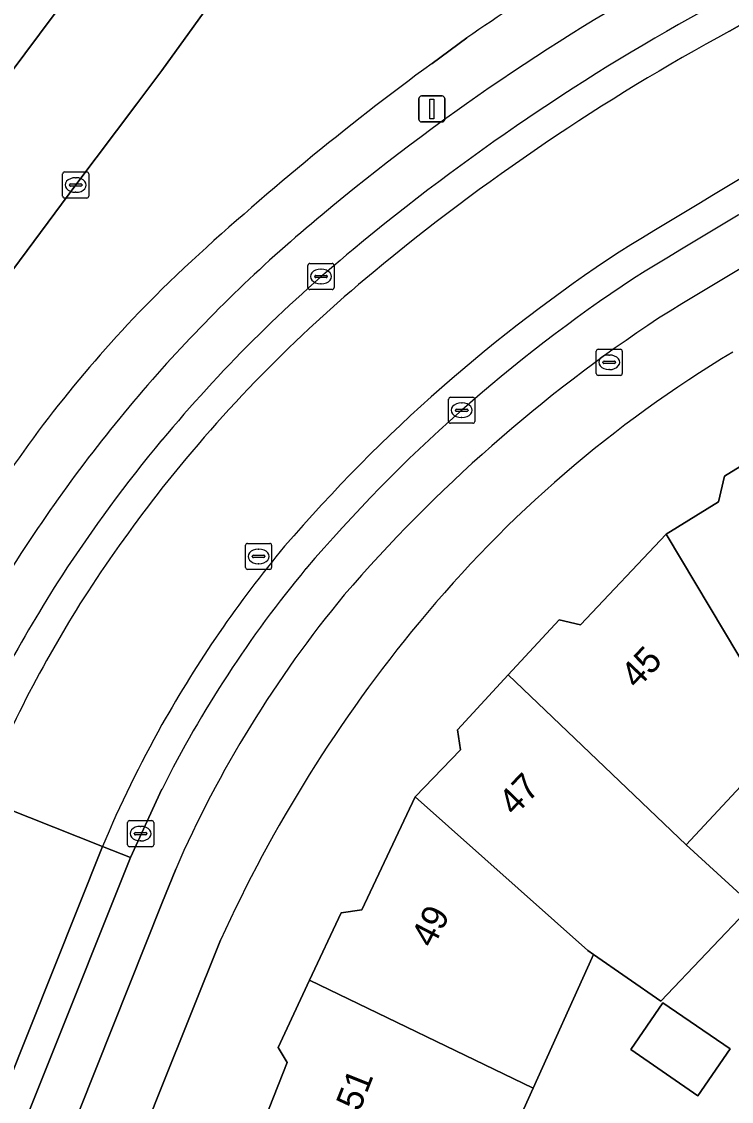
# Model space of a CAD drawing. Extents: x 160023 to 161302, y 384750 to 385707.
# Drawn here: x 160494.61 to 160521.85, y 385159.78 to 385201.2 of the extents above; entities that cross this region are included whole.
import ezdxf

# ---------------------------------------------------------------- set-up
doc = ezdxf.new("R2010")
doc.units = 0
for name, color, linetype in [('IMGEO_Brandkraan', 7, 'Continuous'), ('IMGEO_Erf', 7, 'Continuous'), ('IMGEO_Groenvoorziening', 7, 'Continuous'), ('IMGEO_Kolk', 7, 'Continuous'), ('IMGEO_Lichtmast', 7, 'Continuous'), ('IMGEO_Pand', 7, 'Continuous'), ('IMGEO_Pand_nummerreeks', 7, 'Continuous'), ('IMGEO_Parkeervlak_open', 7, 'Continuous'), ('IMGEO_Rijbaan_lokaal_open', 7, 'Continuous'), ('IMGEO_Rioolput', 7, 'Continuous'), ('IMGEO_Voetpad_open', 7, 'Continuous')]:
    doc.layers.add(name, color=color, linetype=linetype)

msp = doc.modelspace()

# ---------------------------------------------------------------- linework, layer by layer
at = {"layer": 'IMGEO_Brandkraan'}
for p, q in [((160516.661, 385187.703), (160516.661, 385188.555)), ((160516.736, 385188.629), (160517.588, 385188.629)), ((160517.662, 385188.555), (160517.662, 385187.703)), ((160516.92, 385188.123), (160516.92, 385188.135)), ((160517.358, 385188.086), (160516.96, 385188.086)), ((160516.963, 385188.172), (160517.361, 385188.172)), ((160517.149, 385188.409), (160517.174, 385188.409)), ((160517.404, 385188.135), (160517.404, 385188.123)), ((160517.588, 385187.629), (160516.736, 385187.629)), ((160517.172, 385187.849), (160517.147, 385187.849))]:
    msp.add_line(p, q, dxfattribs=at)
for points in [[(160516.661, 385187.703), (160516.661, 385188.555)], [(160516.736, 385188.629), (160517.588, 385188.629)], [(160517.662, 385188.555), (160517.662, 385187.703)], [(160517.588, 385187.629), (160516.736, 385187.629)]]:
    msp.add_lwpolyline(points, dxfattribs=at)
for centre, radius, start, end in [((160516.738, 385188.553), 0.0765, 91.552, 178.448), ((160516.738, 385188.553), 0.0765, 91.552, 178.448), ((160517.586, 385188.553), 0.0765, 1.552, 88.448), ((160517.586, 385188.553), 0.0765, 1.552, 88.448), ((160516.96, 385188.132), 0.0403, 85.8775, 175.7526), ((160516.957, 385188.122), 0.0366, 178.938, 274.7102), ((160517.361, 385188.129), 0.043, 264.8664, 352.4533), ((160517.365, 385188.134), 0.0386, 1.7309, 96.639), ((160516.738, 385187.705), 0.0765, 181.552, 268.448), ((160516.738, 385187.705), 0.0765, 181.552, 268.448), ((160517.586, 385187.705), 0.0765, 271.552, 358.448), ((160517.586, 385187.705), 0.0765, 271.552, 358.448)]:
    msp.add_arc(centre, radius, start, end, dxfattribs=at)
for centre, major_axis, ratio, start_param, end_param in [((160517.148, 385188.129), (-0.387, 0.002), 0.722429, 4.712389, 7.853982), ((160517.173, 385188.129), (-0.39, 0.002), 0.717154, 1.570796, 4.712389)]:
    msp.add_ellipse(centre, major_axis=major_axis, ratio=ratio, start_param=start_param, end_param=end_param, dxfattribs=at)
at = {"layer": 'IMGEO_Erf'}
for points in [[(160511.339, 385174.03), (160513.289, 385176.138), (160515.24, 385178.247), (160516.055, 385178.055), (160519.34, 385181.539), (160521.355, 385182.784), (160521.585, 385183.757), (160523.888, 385185.179), (160526.189, 385186.6), (160527.129, 385186.378), (160529.188, 385187.65), (160531.245, 385188.92), (160531.139, 385189.646), (160533.523, 385191.119), (160535.903, 385192.589), (160537.034, 385192.321), (160539.023, 385193.549), (160536.608, 385196.172)], [(160495.039, 385136.992), (160495.971, 385139.339), (160495.562, 385140), (160496.614, 385142.649), (160497.667, 385145.299), (160498.366, 385145.402), (160499.262, 385147.658), (160500, 385149.517), (160500.159, 385149.917), (160500, 385150.175), (160499.721, 385150.627), (160500, 385151.33), (160500.779, 385153.292), (160501.838, 385155.958), (160502.748, 385156.091), (160503.586, 385158.201), (160504.808, 385161.28), (160504.454, 385161.852), (160505.661, 385164.432), (160506.869, 385167.015), (160507.672, 385167.133), (160509.713, 385171.464), (160511.451, 385173.262), (160511.339, 385174.03)], [(160523.951, 385173.735), (160520.107, 385169.627), (160522.641, 385167.313), (160519.138, 385163.626), (160516.558, 385165.42), (160516.506, 385165.304), (160514.247, 385160.297), (160511.971, 385155.254), (160511.714, 385155.315), (160511.583, 385154.984), (160509.515, 385149.778), (160507.377, 385144.394), (160505.298, 385139.156), (160503.158, 385133.768)], [(160502.249, 385165.968), (160500, 385160.352), (160491.275, 385138.495)]]:
    msp.add_lwpolyline(points, dxfattribs=at)
msp.add_lwpolyline([(160521.796, 385161.794), (160520.56, 385160.002), (160517.984, 385161.777), (160519.219, 385163.57)], close=True, dxfattribs=at)
for centre, radius, start, end in [((160545.856, 385148.537), 46.607, 120.9274, 140.5514), ((160551.61, 385143.579), 54.201, 140.369, 155.6024)]:
    msp.add_arc(centre, radius, start, end, dxfattribs=at)
at = {"layer": 'IMGEO_Groenvoorziening'}
for points in [[(160525.493, 385213.446), (160516.161, 385220.359), (160515.782, 385220.64), (160514.031, 385218.275), (160503.68, 385204.434), (160500, 385199.324), (160499.031, 385198.037), (160496.692, 385194.932), (160483.238, 385176.808)], [(160510.362, 385199.593), (160511.702, 385200.57)], [(160500, 385190.931), (160500.857, 385191.756)]]:
    msp.add_lwpolyline(points, dxfattribs=at)
for centre, radius, start, end in [((160547.663, 385149.143), 62.753, 116.77697, 124.96409), ((160573.779, 385112.995), 107.335, 126.21622, 132.79586), ((160533.712, 385156.749), 48.009, 134.6037, 146.6079)]:
    msp.add_arc(centre, radius, start, end, dxfattribs=at)
at = {"layer": 'IMGEO_Kolk'}
for p, q in [((160496.189, 385194.502), (160496.189, 385195.354)), ((160496.264, 385195.428), (160497.116, 385195.428)), ((160496.677, 385195.208), (160496.702, 385195.208)), ((160497.19, 385195.354), (160497.19, 385194.502)), ((160496.448, 385194.922), (160496.448, 385194.934)), ((160496.886, 385194.885), (160496.488, 385194.885)), ((160496.491, 385194.971), (160496.889, 385194.971)), ((160496.7, 385194.648), (160496.675, 385194.648)), ((160496.932, 385194.934), (160496.932, 385194.922)), ((160497.116, 385194.428), (160496.264, 385194.428)), ((160505.601, 385190.993), (160505.601, 385191.845)), ((160505.676, 385191.919), (160506.528, 385191.919)), ((160506.602, 385191.845), (160506.602, 385190.993)), ((160505.86, 385191.413), (160505.86, 385191.425)), ((160506.298, 385191.376), (160505.9, 385191.376)), ((160505.903, 385191.462), (160506.301, 385191.462)), ((160506.089, 385191.699), (160506.114, 385191.699)), ((160506.344, 385191.425), (160506.344, 385191.413)), ((160506.528, 385190.919), (160505.676, 385190.919)), ((160506.112, 385191.139), (160506.087, 385191.139)), ((160511.075, 385186.791), (160511.927, 385186.791)), ((160511, 385185.865), (160511, 385186.717)), ((160511.488, 385186.571), (160511.513, 385186.571)), ((160512.001, 385186.717), (160512.001, 385185.865)), ((160511.259, 385186.285), (160511.259, 385186.297)), ((160511.697, 385186.248), (160511.299, 385186.248)), ((160511.302, 385186.334), (160511.7, 385186.334)), ((160511.511, 385186.011), (160511.486, 385186.011)), ((160511.743, 385186.297), (160511.743, 385186.285)), ((160511.927, 385185.791), (160511.075, 385185.791)), ((160498.68, 385169.627), (160498.68, 385170.479)), ((160498.755, 385170.553), (160499.607, 385170.553)), ((160499.168, 385170.333), (160499.193, 385170.333)), ((160499.681, 385170.479), (160499.681, 385169.627)), ((160498.939, 385170.047), (160498.939, 385170.059)), ((160499.377, 385170.01), (160498.979, 385170.01)), ((160498.982, 385170.096), (160499.38, 385170.096)), ((160499.423, 385170.059), (160499.423, 385170.047)), ((160499.607, 385169.553), (160498.755, 385169.553)), ((160499.191, 385169.773), (160499.166, 385169.773))]:
    msp.add_line(p, q, dxfattribs=at)
for points in [[(160496.189, 385194.502), (160496.189, 385195.354)], [(160496.264, 385195.428), (160497.116, 385195.428)], [(160497.19, 385195.354), (160497.19, 385194.502)], [(160497.116, 385194.428), (160496.264, 385194.428)], [(160505.601, 385190.993), (160505.601, 385191.845)], [(160505.676, 385191.919), (160506.528, 385191.919)], [(160506.602, 385191.845), (160506.602, 385190.993)], [(160506.528, 385190.919), (160505.676, 385190.919)], [(160511.075, 385186.791), (160511.927, 385186.791)], [(160511, 385185.865), (160511, 385186.717)], [(160512.001, 385186.717), (160512.001, 385185.865)], [(160511.927, 385185.791), (160511.075, 385185.791)], [(160498.68, 385169.627), (160498.68, 385170.479)], [(160498.755, 385170.553), (160499.607, 385170.553)], [(160499.681, 385170.479), (160499.681, 385169.627)], [(160499.607, 385169.553), (160498.755, 385169.553)]]:
    msp.add_lwpolyline(points, dxfattribs=at)
for centre, radius, start, end in [((160496.266, 385195.352), 0.0765, 91.552, 178.448), ((160496.266, 385195.352), 0.0765, 91.552, 178.448), ((160497.114, 385195.352), 0.0765, 1.552, 88.448), ((160497.114, 385195.352), 0.0765, 1.552, 88.448), ((160496.488, 385194.931), 0.0403, 85.8775, 175.7526), ((160496.485, 385194.921), 0.0366, 178.938, 274.7102), ((160496.889, 385194.928), 0.043, 264.8664, 352.4533), ((160496.893, 385194.933), 0.0386, 1.7309, 96.639), ((160496.266, 385194.504), 0.0765, 181.552, 268.448), ((160496.266, 385194.504), 0.0765, 181.552, 268.448), ((160497.114, 385194.504), 0.0765, 271.552, 358.448), ((160497.114, 385194.504), 0.0765, 271.552, 358.448), ((160505.678, 385191.843), 0.0765, 91.552, 178.448), ((160505.678, 385191.843), 0.0765, 91.552, 178.448), ((160506.526, 385191.843), 0.0765, 1.552, 88.448), ((160506.526, 385191.843), 0.0765, 1.552, 88.448), ((160505.9, 385191.422), 0.0403, 85.8775, 175.7526), ((160505.897, 385191.412), 0.0366, 178.938, 274.7102), ((160506.301, 385191.419), 0.043, 264.8664, 352.4533), ((160506.305, 385191.424), 0.0386, 1.7309, 96.639), ((160505.678, 385190.995), 0.0765, 181.552, 268.448), ((160505.678, 385190.995), 0.0765, 181.552, 268.448), ((160506.526, 385190.995), 0.0765, 271.552, 358.448), ((160506.526, 385190.995), 0.0765, 271.552, 358.448), ((160511.077, 385186.715), 0.0765, 91.552, 178.448), ((160511.077, 385186.715), 0.0765, 91.552, 178.448), ((160511.925, 385186.715), 0.0765, 1.552, 88.448), ((160511.925, 385186.715), 0.0765, 1.552, 88.448), ((160511.299, 385186.294), 0.0403, 85.8775, 175.7526), ((160511.296, 385186.284), 0.0366, 178.938, 274.7102), ((160511.7, 385186.291), 0.043, 264.8664, 352.4533), ((160511.704, 385186.296), 0.0386, 1.7309, 96.639), ((160511.077, 385185.867), 0.0765, 181.552, 268.448), ((160511.077, 385185.867), 0.0765, 181.552, 268.448), ((160511.925, 385185.867), 0.0765, 271.552, 358.448), ((160511.925, 385185.867), 0.0765, 271.552, 358.448), ((160498.757, 385170.477), 0.0765, 91.552, 178.448), ((160498.757, 385170.477), 0.0765, 91.552, 178.448), ((160499.605, 385170.477), 0.0765, 1.552, 88.448), ((160499.605, 385170.477), 0.0765, 1.552, 88.448), ((160498.979, 385170.056), 0.0403, 85.8775, 175.7526), ((160498.976, 385170.046), 0.0366, 178.938, 274.7102), ((160499.38, 385170.053), 0.043, 264.8664, 352.4533), ((160499.384, 385170.058), 0.0386, 1.7309, 96.639), ((160498.757, 385169.629), 0.0765, 181.552, 268.448), ((160498.757, 385169.629), 0.0765, 181.552, 268.448), ((160499.605, 385169.629), 0.0765, 271.552, 358.448), ((160499.605, 385169.629), 0.0765, 271.552, 358.448)]:
    msp.add_arc(centre, radius, start, end, dxfattribs=at)
for centre, major_axis, ratio, start_param, end_param in [((160496.676, 385194.928), (-0.387, 0.002), 0.722429, 4.712389, 7.853982), ((160496.701, 385194.928), (-0.39, 0.002), 0.717154, 1.570796, 4.712389), ((160506.088, 385191.419), (-0.387, 0.002), 0.722429, 4.712389, 7.853982), ((160506.113, 385191.419), (-0.39, 0.002), 0.717154, 1.570796, 4.712389), ((160511.487, 385186.291), (-0.387, 0.002), 0.722429, 4.712389, 7.853982), ((160511.512, 385186.291), (-0.39, 0.002), 0.717154, 1.570796, 4.712389), ((160499.167, 385170.053), (-0.387, 0.002), 0.722429, 4.712389, 7.853982), ((160499.192, 385170.053), (-0.39, 0.002), 0.717154, 1.570796, 4.712389)]:
    msp.add_ellipse(centre, major_axis=major_axis, ratio=ratio, start_param=start_param, end_param=end_param, dxfattribs=at)
at = {"layer": 'IMGEO_Lichtmast'}
for p, q in [((160509.86, 385197.445), (160509.86, 385198.245)), ((160509.86, 385198.245), (160509.86, 385197.445)), ((160509.96, 385198.345), (160510.75, 385198.345)), ((160510.75, 385198.345), (160509.96, 385198.345)), ((160510.85, 385198.245), (160510.85, 385197.445)), ((160510.85, 385197.445), (160510.85, 385198.245)), ((160510.75, 385197.345), (160509.96, 385197.345)), ((160509.96, 385197.345), (160510.75, 385197.345))]:
    msp.add_line(p, q, dxfattribs=at)
msp.add_lwpolyline([(160510.28, 385198.22), (160510.43, 385198.22), (160510.43, 385197.47), (160510.28, 385197.47), (160510.28, 385198.22)], dxfattribs=at)
for centre, start, end in [((160509.96, 385198.245), 90, 180), ((160509.96, 385198.245), 90, 180), ((160510.75, 385198.245), 0, 90), ((160510.75, 385198.245), 360, 90), ((160509.96, 385197.445), 180, 270), ((160509.96, 385197.445), 180, 270), ((160510.75, 385197.445), 270, 0), ((160510.75, 385197.445), 270, 0)]:
    msp.add_arc(centre, 0.1, start, end, dxfattribs=at)
at = {"layer": 'IMGEO_Pand'}
for points in [[(160528.785, 385177.2), (160523.888, 385185.179), (160521.585, 385183.757), (160521.355, 385182.784), (160519.34, 385181.539), (160523.786, 385174.112), (160524.022, 385173.83), (160524.971, 385174.844)], [(160516.055, 385178.055), (160515.24, 385178.247), (160513.289, 385176.138), (160520.107, 385169.627), (160523.951, 385173.735), (160523.786, 385174.112), (160519.34, 385181.539)], [(160513.289, 385176.138), (160511.339, 385174.03), (160511.451, 385173.262), (160509.713, 385171.464), (160516.34, 385165.572), (160516.558, 385165.42), (160519.138, 385163.626), (160522.641, 385167.313), (160520.107, 385169.627)], [(160509.713, 385171.464), (160507.672, 385167.133), (160506.869, 385167.015), (160505.661, 385164.432), (160514.247, 385160.297), (160516.506, 385165.304), (160516.558, 385165.42), (160516.34, 385165.572)], [(160504.454, 385161.852), (160504.808, 385161.28), (160503.586, 385158.201), (160511.583, 385154.984), (160511.714, 385155.315), (160511.971, 385155.254), (160514.247, 385160.297), (160505.661, 385164.432)], [(160521.796, 385161.794), (160519.219, 385163.57), (160517.984, 385161.777), (160520.56, 385160.002)]]:
    msp.add_lwpolyline(points, close=True, dxfattribs=at)
at = {"layer": 'IMGEO_Parkeervlak_open'}
for points in [[(160500, 385171.761), (160498.788, 385169.135), (160492.285, 385152.887)], [(160494.96, 385154.73), (160500, 385167.376), (160500.526, 385168.695)]]:
    msp.add_lwpolyline(points, dxfattribs=at)
for centre, radius, start, end in [((160561.501, 385127.452), 86.397, 118.45575, 129.84389), ((160561.785, 385127.006), 85.137, 118.47521, 129.76105), ((160735.009, 384835.273), 416.945, 119.05781, 121.3492), ((160706.773, 384884.694), 358.245, 118.92682, 121.60037), ((160542.408, 385149.913), 56.92, 129.5741, 138.1636), ((160542.648, 385149.659), 55.483, 129.5311, 140.234), ((160551.43, 385141.061), 60.334, 123.54198, 139.53806), ((160551.498, 385140.762), 58.815, 123.47663, 139.18295), ((160543.788, 385148.805), 58.687, 138.25609, 146.92112), ((160542.649, 385149.636), 55.499, 140.2163, 146.901), ((160531.219, 385156.968), 43.7, 146.8943, 155.4262), ((160539.623, 385151.899), 44.322, 140.292, 153.3758), ((160541.413, 385150.741), 53.86, 147.168, 156.3768), ((160541.366, 385150.832), 44.575, 140.4664, 156.3764)]:
    msp.add_arc(centre, radius, start, end, dxfattribs=at)
at = {"layer": 'IMGEO_Rijbaan_lokaal_open'}
for points in [[(160534.696, 385253.556), (160532.047, 385250), (160507.827, 385217.481), (160500, 385207.013), (160492.96, 385197.597), (160479.05, 385178.94), (160478.747, 385178.564)], [(160496.692, 385194.932), (160499.031, 385198.037), (160500, 385199.324), (160503.68, 385204.434), (160514.031, 385218.275), (160515.782, 385220.64), (160517.093, 385222.409), (160526.085, 385234.549), (160526.223, 385234.735), (160530.368, 385240.291), (160532.321, 385242.909), (160535.673, 385247.402)], [(160531.923, 385200.755), (160539.942, 385205.31), (160552.205, 385212.253), (160555.735, 385214.305), (160553.099, 385218.607), (160536.79, 385209.349), (160521.771, 385200.825)], [(160521.771, 385200.825), (160536.79, 385209.349), (160553.099, 385218.607)], [(160483.238, 385176.808), (160496.692, 385194.932)], [(160497.712, 385169.556), (160498.788, 385169.135), (160500, 385171.761)], [(160493.039, 385171.412), (160497.712, 385169.556)]]:
    msp.add_lwpolyline(points, dxfattribs=at)
for points in [[(160493.039, 385171.412), (160485.82, 385153.446), (160485.703, 385153.152), (160490.404, 385151.279), (160491.189, 385153.249), (160497.712, 385169.556)], [(160490.404, 385151.279), (160491.471, 385150.854), (160491.542, 385151.031), (160492.285, 385152.887), (160498.788, 385169.135), (160497.712, 385169.556), (160491.189, 385153.249)]]:
    msp.add_lwpolyline(points, close=True, dxfattribs=at)
for centre, radius, start, end in [((160561.785, 385127.006), 85.137, 118.47521, 129.76105), ((160562.036, 385126.591), 84.451, 118.47544, 129.694), ((160562.036, 385126.591), 84.451, 118.47544, 129.694), ((160713.62, 384873.146), 374.621, 119.01341, 121.5604), ((160713.62, 384873.146), 374.621, 119.01341, 121.5604), ((160735.009, 384835.273), 416.945, 119.05781, 121.3492), ((160542.648, 385149.659), 55.483, 129.5311, 140.234), ((160551.686, 385140.56), 62.037, 123.39036, 139.22931), ((160551.686, 385140.56), 62.037, 123.39036, 139.22931), ((160542.842, 385149.481), 54.579, 129.5368, 141.7157), ((160542.842, 385149.481), 54.579, 129.5368, 141.7157), ((160551.43, 385141.061), 60.334, 123.54198, 139.53806), ((160542.649, 385149.636), 55.499, 140.2163, 146.901), ((160543.501, 385149.014), 55.386, 141.7589, 146.8111), ((160543.501, 385149.014), 55.386, 141.7589, 146.8111), ((160539.921, 385151.817), 45.784, 140.2841, 150.6854), ((160539.921, 385151.817), 45.784, 140.2841, 150.6854), ((160539.623, 385151.899), 44.322, 140.292, 153.3758), ((160541.413, 385150.741), 53.86, 147.168, 156.3768), ((160537.478, 385153.372), 47.961, 147.2299, 157.9055), ((160537.478, 385153.372), 47.961, 147.2299, 157.9055), ((160540.966, 385151.294), 46.951, 150.7534, 157.1106), ((160540.966, 385151.294), 46.951, 150.7534, 157.1106)]:
    msp.add_arc(centre, radius, start, end, dxfattribs=at)
at = {"layer": 'IMGEO_Rioolput'}
for p, q in [((160503.207, 385180.259), (160503.207, 385181.111)), ((160503.282, 385181.185), (160504.134, 385181.185)), ((160503.695, 385180.965), (160503.72, 385180.965)), ((160504.208, 385181.111), (160504.208, 385180.259)), ((160503.466, 385180.679), (160503.466, 385180.691)), ((160503.904, 385180.642), (160503.506, 385180.642)), ((160503.509, 385180.728), (160503.907, 385180.728)), ((160503.95, 385180.691), (160503.95, 385180.679)), ((160504.134, 385180.185), (160503.282, 385180.185)), ((160503.718, 385180.405), (160503.693, 385180.405))]:
    msp.add_line(p, q, dxfattribs=at)
for points in [[(160503.207, 385180.259), (160503.207, 385181.111)], [(160503.282, 385181.185), (160504.134, 385181.185)], [(160504.208, 385181.111), (160504.208, 385180.259)], [(160504.134, 385180.185), (160503.282, 385180.185)]]:
    msp.add_lwpolyline(points, dxfattribs=at)
for centre, radius, start, end in [((160503.284, 385181.109), 0.0765, 91.552, 178.448), ((160503.284, 385181.109), 0.0765, 91.552, 178.448), ((160504.132, 385181.109), 0.0765, 1.552, 88.448), ((160504.132, 385181.109), 0.0765, 1.552, 88.448), ((160503.506, 385180.688), 0.0403, 85.8775, 175.7526), ((160503.503, 385180.678), 0.0366, 178.938, 274.7102), ((160503.907, 385180.685), 0.043, 264.8664, 352.4533), ((160503.911, 385180.69), 0.0386, 1.7309, 96.639), ((160503.284, 385180.261), 0.0765, 181.552, 268.448), ((160503.284, 385180.261), 0.0765, 181.552, 268.448), ((160504.132, 385180.261), 0.0765, 271.552, 358.448), ((160504.132, 385180.261), 0.0765, 271.552, 358.448)]:
    msp.add_arc(centre, radius, start, end, dxfattribs=at)
for centre, major_axis, ratio, start_param, end_param in [((160503.694, 385180.685), (-0.387, 0.002), 0.722429, 4.712389, 7.853982), ((160503.719, 385180.685), (-0.39, 0.002), 0.717154, 1.570796, 4.712389)]:
    msp.add_ellipse(centre, major_axis=major_axis, ratio=ratio, start_param=start_param, end_param=end_param, dxfattribs=at)
at = {"layer": 'IMGEO_Voetpad_open'}
for points in [[(160478.747, 385178.564), (160479.05, 385178.94), (160492.96, 385197.597), (160500, 385207.013), (160507.827, 385217.481), (160532.047, 385250)], [(160511.702, 385200.57), (160510.362, 385199.593)], [(160500.857, 385191.756), (160500, 385190.931)], [(160500.526, 385168.695), (160500, 385167.376), (160494.96, 385154.73)], [(160482.032, 385115.34), (160490.868, 385137.475), (160491.275, 385138.495), (160500, 385160.352), (160502.249, 385165.968)]]:
    msp.add_lwpolyline(points, dxfattribs=at)
for centre, radius, start, end in [((160547.663, 385149.143), 62.753, 116.77697, 124.96409), ((160561.501, 385127.452), 86.397, 118.45575, 129.84389), ((160573.779, 385112.995), 107.335, 126.21622, 132.79586), ((160706.773, 384884.694), 358.245, 118.92682, 121.60037), ((160542.408, 385149.913), 56.92, 129.5741, 138.1636), ((160533.712, 385156.749), 48.009, 134.6037, 146.6079), ((160551.498, 385140.762), 58.815, 123.47663, 139.18295), ((160545.856, 385148.537), 46.607, 120.9274, 140.5514), ((160543.788, 385148.805), 58.687, 138.25609, 146.92112), ((160531.219, 385156.968), 43.7, 146.8943, 155.4262), ((160541.366, 385150.832), 44.575, 140.4664, 156.3764), ((160551.61, 385143.579), 54.201, 140.369, 155.6024)]:
    msp.add_arc(centre, radius, start, end, dxfattribs=at)

# ---------------------------------------------------------------- texts
at = {"layer": 'IMGEO_Pand_nummerreeks'}
for s, rotation, p in [('45', 46.5408, (160518.227, 385175.562)), ('47', 45.9799, (160513.53, 385170.694)), ('49', 62.6701, (160510.39, 385165.628)), ('51', 68.3472, (160507.576, 385159.363))]:
    msp.add_text(s, height=1, rotation=rotation, dxfattribs=at).set_placement(p)

doc.saveas('drawing.dxf')
